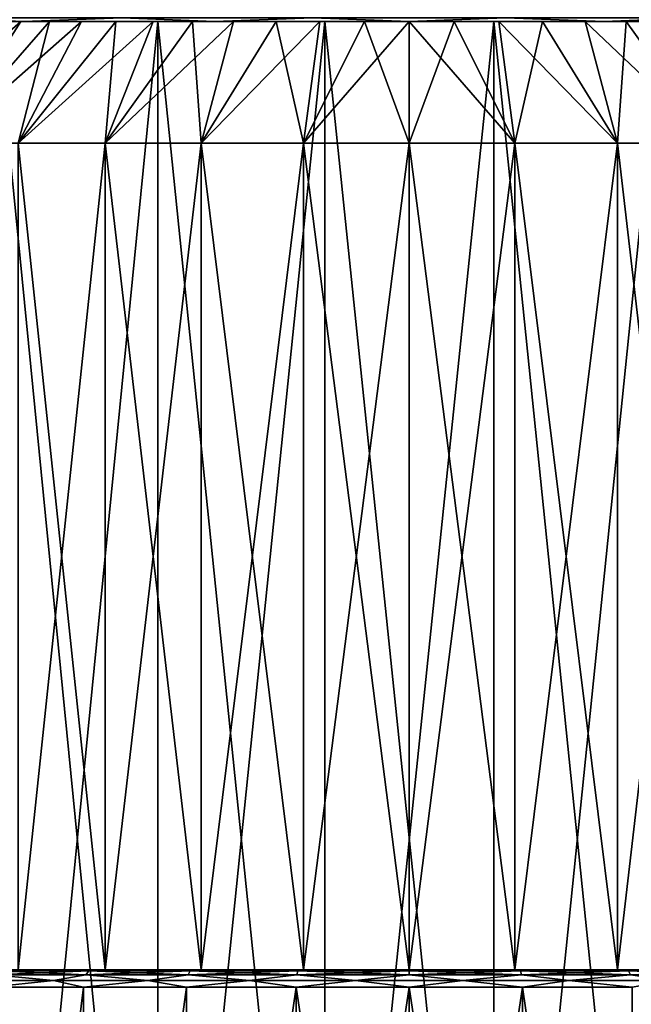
# Model space of a CAD drawing. Header units: metres. Extents: x -109 to 109, y -63 to 140.
# Tile 334 of 480: x -81 to -74, y 118 to 129. Entities that reach past the tile are written whole.
import ezdxf

# ---------------------------------------------------------------- set-up
doc = ezdxf.new("R2010")
doc.units = ezdxf.units.M
doc.layers.add('solid_502308_SW0001', color=7, linetype='CONTINUOUS')

msp = doc.modelspace()

# ---------------------------------------------------------------- linework, layer by layer
at = {"layer": 'solid_502308_SW0001'}
for points in [[(-77.471573, 129.300003, 12.963641), (-85.015503, 129.300003, 13.24661), (-86.814484, 129.300003, 11.899501)], [(-79.392876, 129.300003, 12.674029), (-77.471573, 129.300003, 12.963641), (-86.814484, 129.300003, 11.899501)], [(-81.249443, 129.300003, 12.10134), (-79.392876, 129.300003, 12.674029), (-86.814484, 129.300003, 11.899501)], [(-85.015579, 129.300003, -13.246556), (-83.043312, 129.300003, -14.323803), (-67.984497, 129.300003, -13.24661)], [(-75.528427, 129.300003, -12.963641), (-85.015579, 129.300003, -13.246556), (-67.984497, 129.300003, -13.24661)], [(-79.392876, 129.300003, -12.674029), (-81.249443, 129.300003, -12.10134), (-85.015579, 129.300003, -13.246556)], [(-77.471573, 129.300003, -12.963641), (-79.392876, 129.300003, -12.674029), (-85.015579, 129.300003, -13.246556)], [(-75.528427, 129.300003, -12.963641), (-77.471573, 129.300003, -12.963641), (-85.015579, 129.300003, -13.246556)], [(-69.956688, 129.300003, 14.323803), (-83.043221, 129.300003, 14.323844), (-85.015503, 129.300003, 13.24661)], [(-67.984421, 129.300003, 13.246556), (-69.956688, 129.300003, 14.323803), (-85.015503, 129.300003, 13.24661)], [(-77.471573, 129.300003, 12.963641), (-67.984421, 129.300003, 13.246556), (-85.015503, 129.300003, 13.24661)], [(-81.936371, 129.342545, -15.296482), (-80.93779, 129.300003, -15.109344), (-83.043312, 129.300003, -14.323803)], [(-83.043312, 129.300003, -14.323803), (-69.956779, 129.300003, -14.323844), (-67.984497, 129.300003, -13.24661)], [(-83.043312, 129.300003, -14.323803), (-80.93779, 129.300003, -15.109344), (-69.956779, 129.300003, -14.323844)], [(-81.936371, 129.342545, 15.296482), (-83.043221, 129.300003, 14.323844), (-80.937698, 129.300003, 15.109372)], [(-72.06221, 129.300003, 15.109344), (-80.937698, 129.300003, 15.109372), (-83.043221, 129.300003, 14.323844)], [(-69.956688, 129.300003, 14.323803), (-72.06221, 129.300003, 15.109344), (-83.043221, 129.300003, 14.323844)], [(-80.968918, 129.300003, 3.374703), (-81.862335, 127.900002, 4.499487), (-82.562157, 127.900002, 3.500033)], [(-81.261215, 129.300003, 2.948001), (-80.968918, 129.300003, 3.374703), (-82.562157, 127.900002, 3.500033)], [(-82.099998, 129.300003), (-70.900002, 129.300003), (-70.923897, 129.300003, 0.516787)], [(-82.076103, 129.300003, -0.516787), (-70.900002, 129.300003), (-82.099998, 129.300003)], [(-82.099998, 129.300003), (-70.923897, 129.300003, 0.516787), (-82.076103, 129.300003, 0.516787)], [(-70.923897, 129.300003, -0.516787), (-70.900002, 129.300003), (-82.076103, 129.300003, -0.516787)], [(-82.076103, 129.300003, 0.516787), (-70.923897, 129.300003, 0.516787), (-70.995369, 129.300003, 1.029086)], [(-82.076103, 129.300003, 0.516787), (-70.995369, 129.300003, 1.029086), (-82.004631, 129.300003, 1.029086)], [(-70.923897, 129.300003, -0.516787), (-82.076103, 129.300003, -0.516787), (-82.004631, 129.300003, -1.029086)], [(-82.004631, 129.300003, 1.029086), (-70.995369, 129.300003, 1.029086), (-71.113808, 129.300003, 1.532596)], [(-82.004631, 129.300003, 1.029086), (-71.113808, 129.300003, 1.532596), (-81.886192, 129.300003, 1.532596)], [(-70.995369, 129.300003, -1.029086), (-82.004631, 129.300003, -1.029086), (-81.886192, 129.300003, -1.532596)], [(-70.923897, 129.300003, -0.516787), (-82.004631, 129.300003, -1.029086), (-70.995369, 129.300003, -1.029086)], [(-81.936371, 129.342545, -15.296482), (-79.802864, 129.342545, -15.894262), (-80.93779, 129.300003, -15.109344)], [(-79.802864, 129.342545, 15.894262), (-81.936371, 129.342545, 15.296482), (-80.937698, 129.300003, 15.109372)], [(-81.886192, 129.300003, 1.532596), (-71.113808, 129.300003, 1.532596), (-71.278191, 129.300003, 2.02301)], [(-81.886192, 129.300003, 1.532596), (-71.278191, 129.300003, 2.02301), (-81.721809, 129.300003, 2.02301)], [(-71.113808, 129.300003, -1.532596), (-81.886192, 129.300003, -1.532596), (-81.721809, 129.300003, -2.02301)], [(-70.995369, 129.300003, -1.029086), (-81.886192, 129.300003, -1.532596), (-71.113808, 129.300003, -1.532596)], [(-80.272758, 129.300003, 4.138382), (-80.999603, 127.900002, 5.362238), (-81.862335, 127.900002, 4.499487)], [(-80.638496, 129.300003, 3.772628), (-80.272758, 129.300003, 4.138382), (-81.862335, 127.900002, 4.499487)], [(-80.968918, 129.300003, 3.374703), (-80.638496, 129.300003, 3.772628), (-81.862335, 127.900002, 4.499487)], [(-80.638496, 129.300003, -3.772628), (-81.862335, 127.900002, -4.499487), (-80.999603, 127.900002, -5.362238)], [(-80.968918, 129.300003, -3.374703), (-81.261215, 129.300003, -2.948001), (-81.862335, 127.900002, -4.499487)], [(-80.638496, 129.300003, -3.772628), (-80.968918, 129.300003, -3.374703), (-81.862335, 127.900002, -4.499487)], [(-81.721809, 129.300003, 2.02301), (-71.278191, 129.300003, 2.02301), (-71.487114, 129.300003, 2.496154)], [(-81.721809, 129.300003, 2.02301), (-71.487114, 129.300003, 2.496154), (-81.512886, 129.300003, 2.496154)], [(-71.278191, 129.300003, -2.02301), (-81.721809, 129.300003, -2.02301), (-81.512886, 129.300003, -2.496154)], [(-71.113808, 129.300003, -1.532596), (-81.721809, 129.300003, -2.02301), (-71.278191, 129.300003, -2.02301)], [(-81.512886, 129.300003, 2.496154), (-71.487114, 129.300003, 2.496154), (-71.738785, 129.300003, 2.948001)], [(-81.512886, 129.300003, 2.496154), (-71.738785, 129.300003, 2.948001), (-81.261215, 129.300003, 2.948001)], [(-71.487114, 129.300003, -2.496154), (-81.512886, 129.300003, -2.496154), (-81.261215, 129.300003, -2.948001)], [(-71.278191, 129.300003, -2.02301), (-81.512886, 129.300003, -2.496154), (-71.487114, 129.300003, -2.496154)], [(-81.261215, 129.300003, 2.948001), (-71.738785, 129.300003, 2.948001), (-72.031082, 129.300003, 3.374703)], [(-81.261215, 129.300003, 2.948001), (-72.031082, 129.300003, 3.374703), (-80.968918, 129.300003, 3.374703)], [(-71.738785, 129.300003, -2.948001), (-81.261215, 129.300003, -2.948001), (-80.968918, 129.300003, -3.374703)], [(-71.487114, 129.300003, -2.496154), (-81.261215, 129.300003, -2.948001), (-71.738785, 129.300003, -2.948001)], [(-79.392876, 129.300003, -12.674029), (-81.249428, 110.5, -12.101361), (-81.249443, 129.300003, -12.10134)], [(-81.249443, 129.300003, 12.10134), (-81.249428, 110.5, 12.101361), (-79.392769, 110.5, 12.674064)], [(-81.249443, 129.300003, 12.10134), (-79.392769, 110.5, 12.674064), (-79.392876, 129.300003, 12.674029)], [(-79.392876, 129.300003, -12.674029), (-79.392769, 110.5, -12.674064), (-81.249428, 110.5, -12.101361)], [(-79.448044, 129.300003, 4.761202), (-80.000145, 127.900002, 6.062096), (-80.999603, 127.900002, 5.362238)], [(-79.874817, 129.300003, 4.468848), (-79.448044, 129.300003, 4.761202), (-80.999603, 127.900002, 5.362238)], [(-80.272758, 129.300003, 4.138382), (-79.874817, 129.300003, 4.468848), (-80.999603, 127.900002, 5.362238)], [(-79.874817, 129.300003, -4.468848), (-80.999603, 127.900002, -5.362238), (-80.000145, 127.900002, -6.062096)], [(-80.272758, 129.300003, -4.138382), (-80.638496, 129.300003, -3.772628), (-80.999603, 127.900002, -5.362238)], [(-79.874817, 129.300003, -4.468848), (-80.272758, 129.300003, -4.138382), (-80.999603, 127.900002, -5.362238)], [(-80.968918, 129.300003, 3.374703), (-72.031082, 129.300003, 3.374703), (-72.361504, 129.300003, 3.772628)], [(-80.968918, 129.300003, 3.374703), (-72.361504, 129.300003, 3.772628), (-80.638496, 129.300003, 3.772628)], [(-72.031082, 129.300003, -3.374703), (-80.968918, 129.300003, -3.374703), (-80.638496, 129.300003, -3.772628)], [(-71.738785, 129.300003, -2.948001), (-80.968918, 129.300003, -3.374703), (-72.031082, 129.300003, -3.374703)], [(-79.802864, 129.342545, -15.894262), (-78.741829, 129.300003, -15.587196), (-80.93779, 129.300003, -15.109344)], [(-80.93779, 129.300003, -15.109344), (-72.062302, 129.300003, -15.109372), (-69.956779, 129.300003, -14.323844)], [(-80.93779, 129.300003, -15.109344), (-78.741829, 129.300003, -15.587196), (-72.062302, 129.300003, -15.109372)], [(-79.802864, 129.342545, 15.894262), (-80.937698, 129.300003, 15.109372), (-78.741737, 129.300003, 15.587211)], [(-74.258171, 129.300003, 15.587196), (-78.741737, 129.300003, 15.587211), (-80.937698, 129.300003, 15.109372)], [(-72.06221, 129.300003, 15.109344), (-74.258171, 129.300003, 15.587196), (-80.937698, 129.300003, 15.109372)], [(-80.638496, 129.300003, 3.772628), (-72.361504, 129.300003, 3.772628), (-72.727242, 129.300003, 4.138382)], [(-80.638496, 129.300003, 3.772628), (-72.727242, 129.300003, 4.138382), (-80.272758, 129.300003, 4.138382)], [(-72.361504, 129.300003, -3.772628), (-80.638496, 129.300003, -3.772628), (-80.272758, 129.300003, -4.138382)], [(-72.031082, 129.300003, -3.374703), (-80.638496, 129.300003, -3.772628), (-72.361504, 129.300003, -3.772628)], [(-80.272758, 129.300003, 4.138382), (-72.727242, 129.300003, 4.138382), (-73.125183, 129.300003, 4.468848)], [(-80.272758, 129.300003, 4.138382), (-73.125183, 129.300003, 4.468848), (-79.874817, 129.300003, 4.468848)], [(-72.727242, 129.300003, -4.138382), (-80.272758, 129.300003, -4.138382), (-79.874817, 129.300003, -4.468848)], [(-72.361504, 129.300003, -3.772628), (-80.272758, 129.300003, -4.138382), (-72.727242, 129.300003, -4.138382)], [(-78.522873, 129.300003, 5.221872), (-78.894287, 127.900002, 6.577796), (-80.000145, 127.900002, 6.062096)], [(-78.996094, 129.300003, 5.012935), (-78.522873, 129.300003, 5.221872), (-80.000145, 127.900002, 6.062096)], [(-79.448044, 129.300003, 4.761202), (-78.996094, 129.300003, 5.012935), (-80.000145, 127.900002, 6.062096)], [(-78.996094, 129.300003, -5.012935), (-80.000145, 127.900002, -6.062096), (-78.894287, 127.900002, -6.577796)], [(-79.448044, 129.300003, -4.761202), (-79.874817, 129.300003, -4.468848), (-80.000145, 127.900002, -6.062096)], [(-78.996094, 129.300003, -5.012935), (-79.448044, 129.300003, -4.761202), (-80.000145, 127.900002, -6.062096)], [(-79.874817, 129.300003, 4.468848), (-73.125183, 129.300003, 4.468848), (-73.551956, 129.300003, 4.761202)], [(-79.874817, 129.300003, 4.468848), (-73.551956, 129.300003, 4.761202), (-79.448044, 129.300003, 4.761202)], [(-73.125183, 129.300003, -4.468848), (-79.874817, 129.300003, -4.468848), (-79.448044, 129.300003, -4.761202)], [(-72.727242, 129.300003, -4.138382), (-79.874817, 129.300003, -4.468848), (-73.125183, 129.300003, -4.468848)], [(-79.802864, 129.342545, -15.894262), (-77.607834, 129.342545, -16.195963), (-78.741829, 129.300003, -15.587196)], [(-77.607834, 129.342545, 16.195963), (-79.802864, 129.342545, 15.894262), (-78.741737, 129.300003, 15.587211)], [(-79.448044, 129.300003, 4.761202), (-73.551956, 129.300003, 4.761202), (-74.003906, 129.300003, 5.012935)], [(-79.448044, 129.300003, 4.761202), (-74.003906, 129.300003, 5.012935), (-78.996094, 129.300003, 5.012935)], [(-73.551956, 129.300003, -4.761202), (-79.448044, 129.300003, -4.761202), (-78.996094, 129.300003, -5.012935)], [(-73.125183, 129.300003, -4.468848), (-79.448044, 129.300003, -4.761202), (-73.551956, 129.300003, -4.761202)], [(-77.471573, 129.300003, -12.963641), (-79.392769, 110.5, -12.674064), (-79.392876, 129.300003, -12.674029)], [(-79.392876, 129.300003, 12.674029), (-79.392769, 110.5, 12.674064), (-77.471489, 110.5, 12.96365)], [(-79.392876, 129.300003, 12.674029), (-77.471489, 110.5, 12.96365), (-77.471573, 129.300003, 12.963641)], [(-77.471573, 129.300003, -12.963641), (-77.471489, 110.5, -12.96365), (-79.392769, 110.5, -12.674064)], [(-78.522873, 129.300003, -5.221872), (-78.996094, 129.300003, -5.012935), (-78.894287, 127.900002, -6.577796)], [(-78.996094, 129.300003, 5.012935), (-74.003906, 129.300003, 5.012935), (-74.477127, 129.300003, 5.221872)], [(-78.996094, 129.300003, 5.012935), (-74.477127, 129.300003, 5.221872), (-78.522873, 129.300003, 5.221872)], [(-74.003906, 129.300003, -5.012935), (-78.996094, 129.300003, -5.012935), (-78.522873, 129.300003, -5.221872)], [(-73.551956, 129.300003, -4.761202), (-78.996094, 129.300003, -5.012935), (-74.003906, 129.300003, -5.012935)], [(-77.528923, 129.300003, 5.504653), (-77.71563, 127.900002, 6.893638), (-78.894287, 127.900002, 6.577796)], [(-78.032425, 129.300003, 5.386242), (-77.528923, 129.300003, 5.504653), (-78.894287, 127.900002, 6.577796)], [(-78.522873, 129.300003, 5.221872), (-78.032425, 129.300003, 5.386242), (-78.894287, 127.900002, 6.577796)], [(-78.032425, 129.300003, -5.386242), (-78.894287, 127.900002, -6.577796), (-77.71563, 127.900002, -6.893638)], [(-78.032425, 129.300003, -5.386242), (-78.522873, 129.300003, -5.221872), (-78.894287, 127.900002, -6.577796)], [(-77.607834, 129.342545, -16.195963), (-76.500046, 129.300003, -15.747592), (-78.741829, 129.300003, -15.587196)], [(-78.741829, 129.300003, -15.587196), (-74.258263, 129.300003, -15.587211), (-72.062302, 129.300003, -15.109372)], [(-78.741829, 129.300003, -15.587196), (-76.500046, 129.300003, -15.747592), (-74.258263, 129.300003, -15.587211)], [(-77.607834, 129.342545, 16.195963), (-78.741737, 129.300003, 15.587211), (-76.499954, 129.300003, 15.747592)], [(-74.258171, 129.300003, 15.587196), (-76.499954, 129.300003, 15.747592), (-78.741737, 129.300003, 15.587211)], [(-78.522873, 129.300003, 5.221872), (-74.477127, 129.300003, 5.221872), (-74.967575, 129.300003, 5.386242)], [(-78.522873, 129.300003, 5.221872), (-74.967575, 129.300003, 5.386242), (-78.032425, 129.300003, 5.386242)], [(-74.477127, 129.300003, -5.221872), (-78.522873, 129.300003, -5.221872), (-78.032425, 129.300003, -5.386242)], [(-74.003906, 129.300003, -5.012935), (-78.522873, 129.300003, -5.221872), (-74.477127, 129.300003, -5.221872)], [(-77.528923, 129.300003, -5.504653), (-78.032425, 129.300003, -5.386242), (-77.71563, 127.900002, -6.893638)], [(-78.032425, 129.300003, 5.386242), (-74.967575, 129.300003, 5.386242), (-75.471077, 129.300003, 5.504653)], [(-78.032425, 129.300003, 5.386242), (-75.471077, 129.300003, 5.504653), (-77.528923, 129.300003, 5.504653)], [(-74.967575, 129.300003, -5.386242), (-78.032425, 129.300003, -5.386242), (-77.528923, 129.300003, -5.504653)], [(-74.477127, 129.300003, -5.221872), (-78.032425, 129.300003, -5.386242), (-74.967575, 129.300003, -5.386242)], [(-76.5, 129.300003, 5.599986), (-76.5, 127.900002, 7), (-77.71563, 127.900002, 6.893638)], [(-77.016663, 129.300003, 5.576102), (-76.5, 129.300003, 5.599986), (-77.71563, 127.900002, 6.893638)], [(-77.528923, 129.300003, 5.504653), (-77.016663, 129.300003, 5.576102), (-77.71563, 127.900002, 6.893638)], [(-77.016663, 129.300003, -5.576102), (-77.71563, 127.900002, -6.893638), (-76.5, 127.900002, -7)], [(-77.016663, 129.300003, -5.576102), (-77.528923, 129.300003, -5.504653), (-77.71563, 127.900002, -6.893638)], [(-77.607834, 129.342545, -16.195963), (-75.392166, 129.342545, -16.195963), (-76.500046, 129.300003, -15.747592)], [(-75.392166, 129.342545, 16.195963), (-77.607834, 129.342545, 16.195963), (-76.499954, 129.300003, 15.747592)], [(-74.967575, 129.300003, -5.386242), (-77.528923, 129.300003, -5.504653), (-75.471077, 129.300003, -5.504653)], [(-75.471077, 129.300003, -5.504653), (-77.528923, 129.300003, -5.504653), (-77.016663, 129.300003, -5.576102)], [(-77.528923, 129.300003, 5.504653), (-75.471077, 129.300003, 5.504653), (-75.983337, 129.300003, 5.576102)], [(-77.528923, 129.300003, 5.504653), (-75.983337, 129.300003, 5.576102), (-77.016663, 129.300003, 5.576102)], [(-75.528427, 129.300003, -12.963641), (-77.471489, 110.5, -12.96365), (-77.471573, 129.300003, -12.963641)], [(-77.471573, 129.300003, 12.963641), (-77.471489, 110.5, 12.96365), (-75.528511, 110.5, 12.96365)], [(-77.471573, 129.300003, 12.963641), (-75.528511, 110.5, 12.96365), (-75.528427, 129.300003, 12.963641)], [(-77.471573, 129.300003, 12.963641), (-75.528427, 129.300003, 12.963641), (-67.984421, 129.300003, 13.246556)], [(-75.528427, 129.300003, -12.963641), (-75.528511, 110.5, -12.96365), (-77.471489, 110.5, -12.96365)], [(-75.471077, 129.300003, -5.504653), (-77.016663, 129.300003, -5.576102), (-75.983337, 129.300003, -5.576102)], [(-75.983337, 129.300003, -5.576102), (-77.016663, 129.300003, -5.576102), (-76.5, 129.300003, -5.599986)], [(-76.5, 129.300003, -5.599986), (-77.016663, 129.300003, -5.576102), (-76.5, 127.900002, -7)], [(-77.016663, 129.300003, 5.576102), (-75.983337, 129.300003, 5.576102), (-76.5, 129.300003, 5.599986)], [(-75.392166, 129.342545, -16.195963), (-74.258263, 129.300003, -15.587211), (-76.500046, 129.300003, -15.747592)], [(-75.983337, 129.300003, 5.576102), (-75.28437, 127.900002, 6.893638), (-76.5, 127.900002, 7)], [(-76.5, 129.300003, 5.599986), (-75.983337, 129.300003, 5.576102), (-76.5, 127.900002, 7)], [(-76.5, 129.300003, -5.599986), (-76.5, 127.900002, -7), (-75.28437, 127.900002, -6.893638)], [(-75.983337, 129.300003, -5.576102), (-76.5, 129.300003, -5.599986), (-75.28437, 127.900002, -6.893638)], [(-75.392166, 129.342545, 16.195963), (-76.499954, 129.300003, 15.747592), (-74.258171, 129.300003, 15.587196)], [(-75.983337, 129.300003, 5.576102), (-75.471077, 129.300003, 5.504653), (-75.28437, 127.900002, 6.893638)], [(-75.471077, 129.300003, -5.504653), (-75.983337, 129.300003, -5.576102), (-75.28437, 127.900002, -6.893638)], [(-73.607124, 129.300003, -12.674029), (-73.607231, 110.5, -12.674064), (-75.528511, 110.5, -12.96365)], [(-73.607124, 129.300003, -12.674029), (-75.528511, 110.5, -12.96365), (-75.528427, 129.300003, -12.963641)], [(-75.528427, 129.300003, 12.963641), (-75.528511, 110.5, 12.96365), (-73.607231, 110.5, 12.674064)], [(-75.528427, 129.300003, 12.963641), (-73.607231, 110.5, 12.674064), (-73.607124, 129.300003, 12.674029)], [(-75.528427, 129.300003, -12.963641), (-67.984497, 129.300003, -13.24661), (-66.185516, 129.300003, -11.899501)], [(-73.607124, 129.300003, -12.674029), (-75.528427, 129.300003, -12.963641), (-66.185516, 129.300003, -11.899501)], [(-75.528427, 129.300003, 12.963641), (-73.607124, 129.300003, 12.674029), (-67.984421, 129.300003, 13.246556)], [(-75.471077, 129.300003, 5.504653), (-74.967575, 129.300003, 5.386242), (-75.28437, 127.900002, 6.893638)], [(-75.471077, 129.300003, -5.504653), (-75.28437, 127.900002, -6.893638), (-74.105713, 127.900002, -6.577796)], [(-74.967575, 129.300003, -5.386242), (-75.471077, 129.300003, -5.504653), (-74.105713, 127.900002, -6.577796)], [(-75.392166, 129.342545, -16.195963), (-73.197136, 129.342545, -15.894262), (-74.258263, 129.300003, -15.587211)], [(-73.197136, 129.342545, 15.894262), (-75.392166, 129.342545, 16.195963), (-74.258171, 129.300003, 15.587196)], [(-74.967575, 129.300003, 5.386242), (-74.105713, 127.900002, 6.577796), (-75.28437, 127.900002, 6.893638)], [(-74.967575, 129.300003, 5.386242), (-74.477127, 129.300003, 5.221872), (-74.105713, 127.900002, 6.577796)], [(-74.477127, 129.300003, -5.221872), (-74.967575, 129.300003, -5.386242), (-74.105713, 127.900002, -6.577796)], [(-74.477127, 129.300003, 5.221872), (-74.003906, 129.300003, 5.012935), (-74.105713, 127.900002, 6.577796)], [(-74.477127, 129.300003, -5.221872), (-74.105713, 127.900002, -6.577796), (-72.999855, 127.900002, -6.062096)], [(-74.003906, 129.300003, -5.012935), (-74.477127, 129.300003, -5.221872), (-72.999855, 127.900002, -6.062096)], [(-73.197136, 129.342545, -15.894262), (-72.062302, 129.300003, -15.109372), (-74.258263, 129.300003, -15.587211)], [(-73.197136, 129.342545, 15.894262), (-74.258171, 129.300003, 15.587196), (-72.06221, 129.300003, 15.109344)], [(-74.003906, 129.300003, 5.012935), (-72.999855, 127.900002, 6.062096), (-74.105713, 127.900002, 6.577796)], [(-74.003906, 129.300003, 5.012935), (-73.551956, 129.300003, 4.761202), (-72.999855, 127.900002, 6.062096)], [(-73.551956, 129.300003, -4.761202), (-74.003906, 129.300003, -5.012935), (-72.999855, 127.900002, -6.062096)], [(-80.999664, 118.400002, 5.362171), (-80.999603, 127.900002, 5.362238), (-80.000145, 127.900002, 6.062096)], [(-80.000145, 118.400002, 6.062096), (-80.999664, 118.400002, 5.362171), (-80.000145, 127.900002, 6.062096)], [(-80.999603, 127.900002, -5.362238), (-80.999664, 118.400002, -5.362171), (-80.000145, 118.400002, -6.062096)], [(-80.000145, 127.900002, -6.062096), (-80.999603, 127.900002, -5.362238), (-80.000145, 118.400002, -6.062096)], [(-80.000145, 118.400002, 6.062096), (-80.000145, 127.900002, 6.062096), (-78.894287, 127.900002, 6.577796)], [(-78.894203, 118.400002, 6.577829), (-80.000145, 118.400002, 6.062096), (-78.894287, 127.900002, 6.577796)], [(-80.000145, 127.900002, -6.062096), (-80.000145, 118.400002, -6.062096), (-78.894203, 118.400002, -6.577829)], [(-78.894287, 127.900002, -6.577796), (-80.000145, 127.900002, -6.062096), (-78.894203, 118.400002, -6.577829)], [(-78.894203, 118.400002, 6.577829), (-78.894287, 127.900002, 6.577796), (-77.71563, 127.900002, 6.893638)], [(-78.894287, 127.900002, -6.577796), (-78.894203, 118.400002, -6.577829), (-77.715553, 118.400002, -6.893653)], [(-77.71563, 127.900002, -6.893638), (-78.894287, 127.900002, -6.577796), (-77.715553, 118.400002, -6.893653)], [(-77.715553, 118.400002, 6.893653), (-78.894203, 118.400002, 6.577829), (-77.71563, 127.900002, 6.893638)], [(-77.715553, 118.400002, 6.893653), (-77.71563, 127.900002, 6.893638), (-76.5, 127.900002, 7)], [(-77.71563, 127.900002, -6.893638), (-77.715553, 118.400002, -6.893653), (-76.5, 118.400002, -7.000001)], [(-76.5, 127.900002, -7), (-77.71563, 127.900002, -6.893638), (-76.5, 118.400002, -7.000001)], [(-76.5, 118.400002, 7.000001), (-77.715553, 118.400002, 6.893653), (-76.5, 127.900002, 7)], [(-76.5, 118.400002, 7.000001), (-76.5, 127.900002, 7), (-75.28437, 127.900002, 6.893638)], [(-75.284447, 118.400002, 6.893653), (-76.5, 118.400002, 7.000001), (-75.28437, 127.900002, 6.893638)], [(-76.5, 127.900002, -7), (-76.5, 118.400002, -7.000001), (-75.284447, 118.400002, -6.893653)], [(-75.28437, 127.900002, -6.893638), (-76.5, 127.900002, -7), (-75.284447, 118.400002, -6.893653)], [(-75.284447, 118.400002, 6.893653), (-75.28437, 127.900002, 6.893638), (-74.105713, 127.900002, 6.577796)], [(-74.105797, 118.400002, 6.577829), (-75.284447, 118.400002, 6.893653), (-74.105713, 127.900002, 6.577796)], [(-75.28437, 127.900002, -6.893638), (-75.284447, 118.400002, -6.893653), (-74.105797, 118.400002, -6.577829)], [(-74.105713, 127.900002, -6.577796), (-75.28437, 127.900002, -6.893638), (-74.105797, 118.400002, -6.577829)], [(-74.105797, 118.400002, 6.577829), (-74.105713, 127.900002, 6.577796), (-72.999855, 127.900002, 6.062096)], [(-72.999855, 118.400002, 6.062096), (-74.105797, 118.400002, 6.577829), (-72.999855, 127.900002, 6.062096)], [(-74.105713, 127.900002, -6.577796), (-74.105797, 118.400002, -6.577829), (-72.999855, 118.400002, -6.062096)], [(-72.999855, 127.900002, -6.062096), (-74.105713, 127.900002, -6.577796), (-72.999855, 118.400002, -6.062096)], [(-81.283287, 118.341362, 5.700502), (-80.593819, 118.27639, 6.266054), (-81.569344, 118.27639, 5.506773)], [(-81.283287, 118.341362, -5.700502), (-81.569344, 118.27639, -5.506773), (-80.593819, 118.27639, -6.266054)], [(-80.188271, 118.384773, 6.388268), (-80.220741, 118.341362, 6.444508), (-81.283287, 118.341362, 5.700502)], [(-81.241547, 118.384773, 5.650755), (-80.188271, 118.384773, 6.388268), (-81.283287, 118.341362, 5.700502)], [(-81.241547, 118.384773, -5.650755), (-81.283287, 118.341362, -5.700502), (-80.220741, 118.341362, -6.444508)], [(-81.283287, 118.341362, 5.700502), (-80.220741, 118.341362, 6.444508), (-80.593819, 118.27639, 6.266054)], [(-80.220741, 118.341362, -6.444508), (-81.283287, 118.341362, -5.700502), (-80.593819, 118.27639, -6.266054)], [(-81.241547, 118.384773, 5.650755), (-81.194969, 118.400002, 5.589921), (-80.152153, 118.400002, 6.320741)], [(-81.241547, 118.384773, 5.650755), (-80.152153, 118.400002, 6.320741), (-80.188271, 118.384773, 6.388268)], [(-81.241547, 118.384773, -5.650755), (-80.152161, 118.400002, -6.320739), (-81.194969, 118.400002, -5.589918)], [(-80.188271, 118.384773, -6.388268), (-80.152161, 118.400002, -6.320739), (-81.241547, 118.384773, -5.650755)], [(-80.188271, 118.384773, -6.388268), (-81.241547, 118.384773, -5.650755), (-80.220741, 118.341362, -6.444508)], [(-81.194969, 118.400002, 5.589921), (-80.999664, 118.400002, 5.362171), (-80.000145, 118.400002, 6.062096)], [(-80.152153, 118.400002, 6.320741), (-81.194969, 118.400002, 5.589921), (-80.000145, 118.400002, 6.062096)], [(-80.000145, 118.400002, -6.062096), (-81.194969, 118.400002, -5.589918), (-80.152161, 118.400002, -6.320739)], [(-80.000145, 118.400002, -6.062096), (-80.999664, 118.400002, -5.362171), (-81.194969, 118.400002, -5.589918)], [(-80.220741, 118.341362, 6.444508), (-79.506622, 118.27639, 6.854413), (-80.593819, 118.27639, 6.266054)], [(-80.220741, 118.341362, -6.444508), (-80.593819, 118.27639, -6.266054), (-79.506622, 118.27639, -6.854413)], [(-79.022926, 118.384773, 6.931677), (-79.045135, 118.341362, 6.992701), (-80.220741, 118.341362, 6.444508)], [(-80.188271, 118.384773, 6.388268), (-79.022926, 118.384773, 6.931677), (-80.220741, 118.341362, 6.444508)], [(-80.188271, 118.384773, -6.388268), (-80.220741, 118.341362, -6.444508), (-79.045135, 118.341362, -6.992701)], [(-80.220741, 118.341362, 6.444508), (-79.045135, 118.341362, 6.992701), (-79.506622, 118.27639, 6.854413)], [(-79.045135, 118.341362, -6.992701), (-80.220741, 118.341362, -6.444508), (-79.506622, 118.27639, -6.854413)], [(-80.188271, 118.384773, 6.388268), (-80.152153, 118.400002, 6.320741), (-78.998215, 118.400002, 6.859218)], [(-80.188271, 118.384773, 6.388268), (-78.998215, 118.400002, 6.859218), (-79.022926, 118.384773, 6.931677)], [(-80.188271, 118.384773, -6.388268), (-78.998215, 118.400002, -6.859216), (-80.152161, 118.400002, -6.320739)], [(-79.022926, 118.384773, -6.931677), (-78.998215, 118.400002, -6.859216), (-80.188271, 118.384773, -6.388268)], [(-79.022926, 118.384773, -6.931677), (-80.188271, 118.384773, -6.388268), (-79.045135, 118.341362, -6.992701)], [(-78.894203, 118.400002, -6.577829), (-80.152161, 118.400002, -6.320739), (-78.998215, 118.400002, -6.859216)], [(-78.894203, 118.400002, -6.577829), (-80.000145, 118.400002, -6.062096), (-80.152161, 118.400002, -6.320739)], [(-80.152153, 118.400002, 6.320741), (-80.000145, 118.400002, 6.062096), (-78.894203, 118.400002, 6.577829)], [(-78.998215, 118.400002, 6.859218), (-80.152153, 118.400002, 6.320741), (-78.894203, 118.400002, 6.577829)], [(-79.045135, 118.341362, 6.992701), (-78.337418, 118.27639, 7.255802), (-79.506622, 118.27639, 6.854413)], [(-79.045135, 118.341362, -6.992701), (-79.506622, 118.27639, -6.854413), (-78.337418, 118.27639, -7.255802)], [(-77.780922, 118.384773, 7.264471), (-77.792198, 118.341362, 7.328424), (-79.045135, 118.341362, 6.992701)], [(-79.022926, 118.384773, 6.931677), (-77.780922, 118.384773, 7.264471), (-79.045135, 118.341362, 6.992701)], [(-79.022926, 118.384773, -6.931677), (-79.045135, 118.341362, -6.992701), (-77.792198, 118.341362, -7.328424)], [(-79.045135, 118.341362, 6.992701), (-77.792198, 118.341362, 7.328424), (-78.337418, 118.27639, 7.255802)], [(-77.792198, 118.341362, -7.328424), (-79.045135, 118.341362, -6.992701), (-78.337418, 118.27639, -7.255802)], [(-79.022926, 118.384773, 6.931677), (-78.998215, 118.400002, 6.859218), (-77.768372, 118.400002, 7.188955)], [(-79.022926, 118.384773, 6.931677), (-77.768372, 118.400002, 7.188955), (-77.780922, 118.384773, 7.264471)], [(-79.022926, 118.384773, -6.931677), (-77.768372, 118.400002, -7.188954), (-78.998215, 118.400002, -6.859216)], [(-77.780922, 118.384773, -7.264471), (-77.768372, 118.400002, -7.188954), (-79.022926, 118.384773, -6.931677)], [(-77.780922, 118.384773, -7.264471), (-79.022926, 118.384773, -6.931677), (-77.792198, 118.341362, -7.328424)], [(-78.998215, 118.400002, 6.859218), (-78.894203, 118.400002, 6.577829), (-77.715553, 118.400002, 6.893653)], [(-78.998215, 118.400002, 6.859218), (-77.715553, 118.400002, 6.893653), (-76.5, 118.400002, 7.000001)], [(-75.231628, 118.400002, 7.188954), (-78.998215, 118.400002, 6.859218), (-76.5, 118.400002, 7.000001)], [(-75.231628, 118.400002, 7.188954), (-77.768372, 118.400002, 7.188955), (-78.998215, 118.400002, 6.859218)], [(-77.715553, 118.400002, -6.893653), (-78.998215, 118.400002, -6.859216), (-77.768372, 118.400002, -7.188954)], [(-77.715553, 118.400002, -6.893653), (-78.894203, 118.400002, -6.577829), (-78.998215, 118.400002, -6.859216)], [(-77.792198, 118.341362, 7.328424), (-77.118095, 118.27639, 7.459271), (-78.337418, 118.27639, 7.255802)], [(-77.792198, 118.341362, -7.328424), (-78.337418, 118.27639, -7.255802), (-77.118095, 118.27639, -7.459271)], [(-76.5, 118.384773, 7.376537), (-76.5, 118.341362, 7.441477), (-77.792198, 118.341362, 7.328424)], [(-77.780922, 118.384773, 7.264471), (-76.5, 118.384773, 7.376537), (-77.792198, 118.341362, 7.328424)], [(-77.780922, 118.384773, -7.264471), (-77.792198, 118.341362, -7.328424), (-76.5, 118.341362, -7.441477)], [(-77.792198, 118.341362, 7.328424), (-76.5, 118.341362, 7.441477), (-77.118095, 118.27639, 7.459271)], [(-76.5, 118.341362, -7.441477), (-77.792198, 118.341362, -7.328424), (-77.118095, 118.27639, -7.459271)], [(-77.780922, 118.384773, 7.264471), (-77.768372, 118.400002, 7.188955), (-76.5, 118.400002, 7.299986)], [(-77.780922, 118.384773, 7.264471), (-76.5, 118.400002, 7.299986), (-76.5, 118.384773, 7.376537)], [(-76.5, 118.384773, -7.376537), (-77.768372, 118.400002, -7.188954), (-77.780922, 118.384773, -7.264471)], [(-76.5, 118.384773, -7.376537), (-77.780922, 118.384773, -7.264471), (-76.5, 118.341362, -7.441477)], [(-75.231628, 118.400002, 7.188954), (-76.5, 118.400002, 7.299986), (-77.768372, 118.400002, 7.188955)], [(-77.768372, 118.400002, -7.188954), (-75.231628, 118.400002, -7.188955), (-74.001785, 118.400002, -6.859218)], [(-76.5, 118.400002, -7.000001), (-77.768372, 118.400002, -7.188954), (-74.001785, 118.400002, -6.859218)], [(-77.768372, 118.400002, -7.188954), (-76.5, 118.400002, -7.299986), (-75.231628, 118.400002, -7.188955)], [(-76.5, 118.384773, -7.376537), (-76.5, 118.400002, -7.299986), (-77.768372, 118.400002, -7.188954)], [(-76.5, 118.400002, -7.000001), (-77.715553, 118.400002, -6.893653), (-77.768372, 118.400002, -7.188954)], [(-76.5, 118.341362, 7.441477), (-75.881905, 118.27639, 7.459271), (-77.118095, 118.27639, 7.459271)], [(-76.5, 118.341362, -7.441477), (-77.118095, 118.27639, -7.459271), (-75.881905, 118.27639, -7.459271)], [(-75.231628, 118.400002, 7.188954), (-76.5, 118.400002, 7.000001), (-75.284447, 118.400002, 6.893653)], [(-76.5, 118.384773, 7.376537), (-76.5, 118.400002, 7.299986), (-75.231628, 118.400002, 7.188954)], [(-76.5, 118.384773, 7.376537), (-75.231628, 118.400002, 7.188954), (-75.219078, 118.384773, 7.264471)], [(-75.284447, 118.400002, -6.893653), (-76.5, 118.400002, -7.000001), (-74.001785, 118.400002, -6.859218)], [(-75.219078, 118.384773, -7.264471), (-75.231628, 118.400002, -7.188955), (-76.5, 118.400002, -7.299986)], [(-75.219078, 118.384773, -7.264471), (-76.5, 118.400002, -7.299986), (-76.5, 118.384773, -7.376537)], [(-75.219078, 118.384773, 7.264471), (-75.207802, 118.341362, 7.328424), (-76.5, 118.341362, 7.441477)], [(-76.5, 118.384773, 7.376537), (-75.219078, 118.384773, 7.264471), (-76.5, 118.341362, 7.441477)], [(-76.5, 118.384773, -7.376537), (-76.5, 118.341362, -7.441477), (-75.207802, 118.341362, -7.328424)], [(-75.219078, 118.384773, -7.264471), (-76.5, 118.384773, -7.376537), (-75.207802, 118.341362, -7.328424)], [(-76.5, 118.341362, 7.441477), (-75.207802, 118.341362, 7.328424), (-75.881905, 118.27639, 7.459271)], [(-75.207802, 118.341362, -7.328424), (-76.5, 118.341362, -7.441477), (-75.881905, 118.27639, -7.459271)], [(-75.207802, 118.341362, 7.328424), (-74.662582, 118.27639, 7.255802), (-75.881905, 118.27639, 7.459271)], [(-75.207802, 118.341362, -7.328424), (-75.881905, 118.27639, -7.459271), (-74.662582, 118.27639, -7.255802)], [(-74.001785, 118.400002, 6.859216), (-75.284447, 118.400002, 6.893653), (-74.105797, 118.400002, 6.577829)], [(-74.001785, 118.400002, 6.859216), (-75.231628, 118.400002, 7.188954), (-75.284447, 118.400002, 6.893653)], [(-74.105797, 118.400002, -6.577829), (-75.284447, 118.400002, -6.893653), (-74.001785, 118.400002, -6.859218)], [(-73.977074, 118.384773, 6.931677), (-75.231628, 118.400002, 7.188954), (-74.001785, 118.400002, 6.859216)], [(-75.219078, 118.384773, 7.264471), (-75.231628, 118.400002, 7.188954), (-73.977074, 118.384773, 6.931677)], [(-73.977074, 118.384773, -6.931677), (-74.001785, 118.400002, -6.859218), (-75.231628, 118.400002, -7.188955)], [(-73.977074, 118.384773, -6.931677), (-75.231628, 118.400002, -7.188955), (-75.219078, 118.384773, -7.264471)], [(-75.219078, 118.384773, 7.264471), (-73.977074, 118.384773, 6.931677), (-75.207802, 118.341362, 7.328424)], [(-75.219078, 118.384773, -7.264471), (-75.207802, 118.341362, -7.328424), (-73.954865, 118.341362, -6.992701)], [(-73.977074, 118.384773, -6.931677), (-75.219078, 118.384773, -7.264471), (-73.954865, 118.341362, -6.992701)], [(-73.977074, 118.384773, 6.931677), (-73.954865, 118.341362, 6.992701), (-75.207802, 118.341362, 7.328424)], [(-75.207802, 118.341362, 7.328424), (-73.954865, 118.341362, 6.992701), (-74.662582, 118.27639, 7.255802)], [(-73.954865, 118.341362, -6.992701), (-75.207802, 118.341362, -7.328424), (-74.662582, 118.27639, -7.255802)], [(-73.954865, 118.341362, 6.992701), (-73.493378, 118.27639, 6.854413), (-74.662582, 118.27639, 7.255802)], [(-73.954865, 118.341362, -6.992701), (-74.662582, 118.27639, -7.255802), (-73.493378, 118.27639, -6.854413)], [(-72.847839, 118.400002, 6.320739), (-74.105797, 118.400002, 6.577829), (-72.999855, 118.400002, 6.062096)], [(-72.847839, 118.400002, 6.320739), (-74.001785, 118.400002, 6.859216), (-74.105797, 118.400002, 6.577829)], [(-74.105797, 118.400002, -6.577829), (-74.001785, 118.400002, -6.859218), (-72.847847, 118.400002, -6.320741)], [(-72.999855, 118.400002, -6.062096), (-74.105797, 118.400002, -6.577829), (-72.847847, 118.400002, -6.320741)], [(-72.811729, 118.384773, 6.388268), (-74.001785, 118.400002, 6.859216), (-72.847839, 118.400002, 6.320739)], [(-73.977074, 118.384773, 6.931677), (-74.001785, 118.400002, 6.859216), (-72.811729, 118.384773, 6.388268)], [(-72.811729, 118.384773, -6.388268), (-72.847847, 118.400002, -6.320741), (-74.001785, 118.400002, -6.859218)], [(-72.811729, 118.384773, -6.388268), (-74.001785, 118.400002, -6.859218), (-73.977074, 118.384773, -6.931677)], [(-73.977074, 118.384773, 6.931677), (-72.811729, 118.384773, 6.388268), (-73.954865, 118.341362, 6.992701)], [(-73.977074, 118.384773, -6.931677), (-73.954865, 118.341362, -6.992701), (-72.779259, 118.341362, -6.444508)], [(-72.811729, 118.384773, -6.388268), (-73.977074, 118.384773, -6.931677), (-72.779259, 118.341362, -6.444508)], [(-72.811729, 118.384773, 6.388268), (-72.779259, 118.341362, 6.444508), (-73.954865, 118.341362, 6.992701)], [(-73.954865, 118.341362, 6.992701), (-72.779259, 118.341362, 6.444508), (-73.493378, 118.27639, 6.854413)], [(-72.779259, 118.341362, -6.444508), (-73.954865, 118.341362, -6.992701), (-73.493378, 118.27639, -6.854413)], [(-81.569344, 118.27639, 5.506773), (-80.593819, 118.27639, 6.266054), (-81.320908, 118.199997, 5.745333)], [(-80.593819, 118.27639, -6.266054), (-81.569344, 118.27639, -5.506773), (-81.320908, 118.199997, -5.745333)], [(-80.593819, 118.27639, 6.266054), (-80.25, 118.199997, 6.49519), (-81.320908, 118.199997, 5.745333)], [(-80.593819, 118.27639, -6.266054), (-81.320908, 118.199997, -5.745333), (-80.25, 118.199997, -6.49519)], [(-81.320908, 109.5, 5.745335), (-81.320908, 118.199997, 5.745333), (-80.25, 118.199997, 6.49519)], [(-80.24987, 109.5, 6.495264), (-81.320908, 109.5, 5.745335), (-80.25, 118.199997, 6.49519)], [(-80.25, 118.199997, -6.49519), (-81.320908, 109.5, -5.745335), (-80.24987, 109.5, -6.495264)], [(-80.25, 118.199997, -6.49519), (-81.320908, 118.199997, -5.745333), (-81.320908, 109.5, -5.745335)], [(-80.593819, 118.27639, 6.266054), (-79.506622, 118.27639, 6.854413), (-80.25, 118.199997, 6.49519)], [(-79.506622, 118.27639, -6.854413), (-80.593819, 118.27639, -6.266054), (-80.25, 118.199997, -6.49519)], [(-79.506622, 118.27639, 6.854413), (-79.065147, 118.199997, 7.047695), (-80.25, 118.199997, 6.49519)], [(-79.506622, 118.27639, -6.854413), (-80.25, 118.199997, -6.49519), (-79.065147, 118.199997, -7.047695)], [(-80.24987, 109.5, 6.495264), (-80.25, 118.199997, 6.49519), (-79.065147, 118.199997, 7.047695)], [(-79.065147, 118.199997, -7.047695), (-80.25, 118.199997, -6.49519), (-80.24987, 109.5, -6.495264)], [(-79.064926, 109.5, 7.047767), (-80.24987, 109.5, 6.495264), (-79.065147, 118.199997, 7.047695)], [(-79.065147, 118.199997, -7.047695), (-80.24987, 109.5, -6.495264), (-79.064926, 109.5, -7.047767)], [(-79.506622, 118.27639, 6.854413), (-78.337418, 118.27639, 7.255802), (-79.065147, 118.199997, 7.047695)], [(-78.337418, 118.27639, -7.255802), (-79.506622, 118.27639, -6.854413), (-79.065147, 118.199997, -7.047695)], [(-78.337418, 118.27639, 7.255802), (-77.802361, 118.199997, 7.386058), (-79.065147, 118.199997, 7.047695)], [(-78.337418, 118.27639, -7.255802), (-79.065147, 118.199997, -7.047695), (-77.802361, 118.199997, -7.386058)], [(-79.064926, 109.5, 7.047767), (-79.065147, 118.199997, 7.047695), (-77.802361, 118.199997, 7.386058)], [(-77.802361, 118.199997, -7.386058), (-79.065147, 118.199997, -7.047695), (-79.064926, 109.5, -7.047767)], [(-77.8022, 109.5, 7.386064), (-79.064926, 109.5, 7.047767), (-77.802361, 118.199997, 7.386058)], [(-77.802361, 118.199997, -7.386058), (-79.064926, 109.5, -7.047767), (-77.8022, 109.5, -7.386064)], [(-78.337418, 118.27639, 7.255802), (-77.118095, 118.27639, 7.459271), (-77.802361, 118.199997, 7.386058)], [(-77.118095, 118.27639, -7.459271), (-78.337418, 118.27639, -7.255802), (-77.802361, 118.199997, -7.386058)], [(-77.118095, 118.27639, 7.459271), (-76.5, 118.199997, 7.5), (-77.802361, 118.199997, 7.386058)], [(-77.118095, 118.27639, -7.459271), (-77.802361, 118.199997, -7.386058), (-76.5, 118.199997, -7.5)], [(-77.8022, 109.5, 7.386064), (-77.802361, 118.199997, 7.386058), (-76.5, 118.199997, 7.5)], [(-77.802361, 118.199997, -7.386058), (-77.8022, 109.5, -7.386064), (-76.5, 109.5, -7.499972)], [(-76.5, 118.199997, -7.5), (-77.802361, 118.199997, -7.386058), (-76.5, 109.5, -7.499972)], [(-76.5, 109.5, 7.499972), (-77.8022, 109.5, 7.386064), (-76.5, 118.199997, 7.5)], [(-77.118095, 118.27639, 7.459271), (-75.881905, 118.27639, 7.459271), (-76.5, 118.199997, 7.5)], [(-75.881905, 118.27639, -7.459271), (-77.118095, 118.27639, -7.459271), (-76.5, 118.199997, -7.5)], [(-75.881905, 118.27639, 7.459271), (-75.197639, 118.199997, 7.386058), (-76.5, 118.199997, 7.5)], [(-75.881905, 118.27639, -7.459271), (-76.5, 118.199997, -7.5), (-75.197639, 118.199997, -7.386058)], [(-76.5, 109.5, 7.499972), (-76.5, 118.199997, 7.5), (-75.197639, 118.199997, 7.386058)], [(-75.1978, 109.5, 7.386064), (-76.5, 109.5, 7.499972), (-75.197639, 118.199997, 7.386058)], [(-76.5, 118.199997, -7.5), (-76.5, 109.5, -7.499972), (-75.1978, 109.5, -7.386064)], [(-75.197639, 118.199997, -7.386058), (-76.5, 118.199997, -7.5), (-75.1978, 109.5, -7.386064)], [(-75.881905, 118.27639, 7.459271), (-74.662582, 118.27639, 7.255802), (-75.197639, 118.199997, 7.386058)], [(-74.662582, 118.27639, -7.255802), (-75.881905, 118.27639, -7.459271), (-75.197639, 118.199997, -7.386058)], [(-73.935074, 109.5, 7.047767), (-75.1978, 109.5, 7.386064), (-75.197639, 118.199997, 7.386058)], [(-75.197639, 118.199997, -7.386058), (-75.1978, 109.5, -7.386064), (-73.935074, 109.5, -7.047767)], [(-74.662582, 118.27639, 7.255802), (-73.934853, 118.199997, 7.047695), (-75.197639, 118.199997, 7.386058)], [(-74.662582, 118.27639, -7.255802), (-75.197639, 118.199997, -7.386058), (-73.934853, 118.199997, -7.047695)], [(-73.935074, 109.5, 7.047767), (-75.197639, 118.199997, 7.386058), (-73.934853, 118.199997, 7.047695)], [(-73.934853, 118.199997, -7.047695), (-75.197639, 118.199997, -7.386058), (-73.935074, 109.5, -7.047767)], [(-74.662582, 118.27639, 7.255802), (-73.493378, 118.27639, 6.854413), (-73.934853, 118.199997, 7.047695)], [(-73.493378, 118.27639, -6.854413), (-74.662582, 118.27639, -7.255802), (-73.934853, 118.199997, -7.047695)]]:
    msp.add_3dface(points, dxfattribs=at)

doc.saveas('drawing.dxf')
